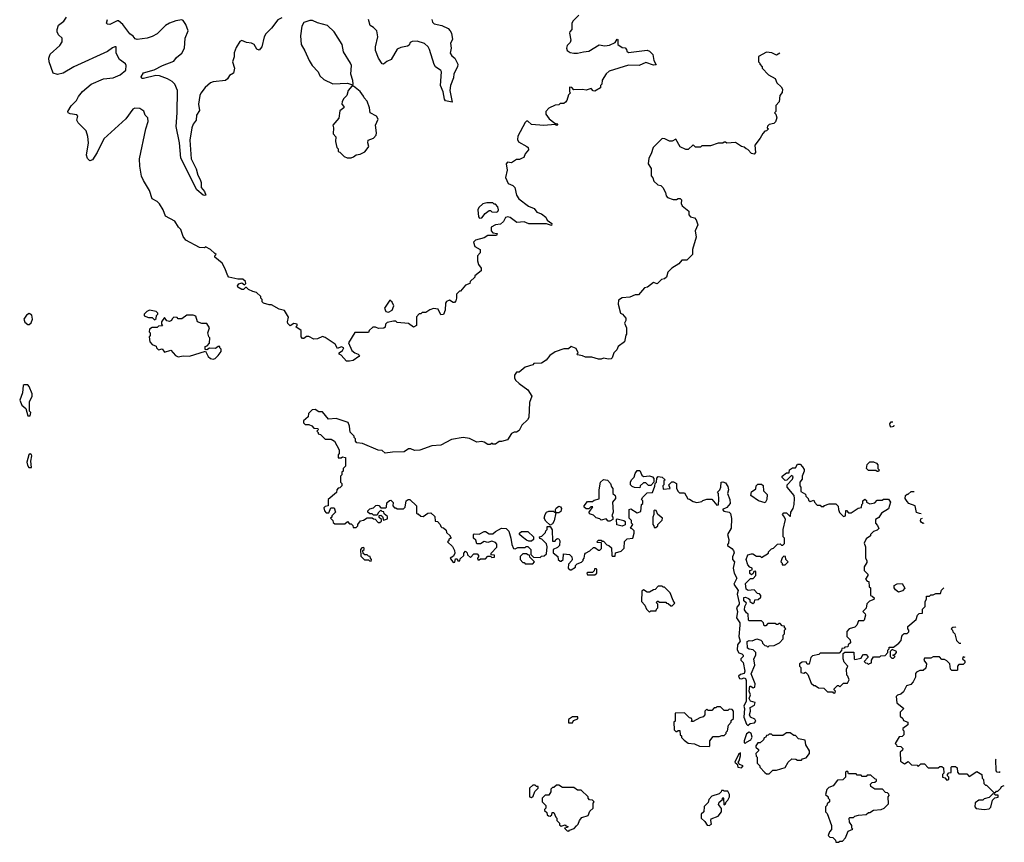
# Model space of a CAD drawing. Extents: x 2239805 to 2396427, y 665731 to 772158.
# Tile 313 of 326: x 2371800 to 2379717, y 724250 to 730864. Entities that reach past the tile are written whole.
import ezdxf

# ---------------------------------------------------------------- set-up
doc = ezdxf.new("R2010")
doc.units = 0

msp = doc.modelspace()

# ---------------------------------------------------------------- linework, layer by layer
at = {"layer": '0CON05XD'}
for points in [[(2376295, 730900), (2376250, 730855), (2376240, 730835), (2376240, 730785), (2376223, 730767), (2376220, 730755), (2376231.7, 730698.3), (2376225, 730680), (2376203, 730657), (2376197.5, 730635), (2376202.5, 730615), (2376225, 730600), (2376255, 730593.8), (2376285, 730593.3), (2376333.6, 730606.4), (2376375, 730610), (2376458.3, 730661.7), (2376505, 730652.5), (2376541.7, 730658.3), (2376588.3, 730681.7), (2376605, 730707.5), (2376610, 730705), (2376610, 730665), (2376645, 730640), (2376668.3, 730638.3), (2376680, 730625), (2376681.7, 730611.7), (2376695, 730600), (2376845, 730617.5), (2376865, 730610), (2376890, 730585), (2376900, 730535), (2376918.3, 730501.7), (2376895, 730497.5), (2376835, 730518.8), (2376780, 730495), (2376695, 730497.5), (2376539.3, 730450.7), (2376515, 730427.5), (2376483, 730377), (2376480, 730345), (2376470, 730335), (2376470, 730315), (2376425, 730290), (2376411.7, 730291.7), (2376395, 730310), (2376355, 730297.5), (2376325, 730302.5), (2376255, 730300), (2376238.3, 730318.3), (2376220, 730320), (2376220, 730285), (2376230, 730275), (2376211.7, 730258.3), (2376200, 730215), (2376188.3, 730201.7), (2376175, 730190), (2376145, 730190), (2376135, 730180), (2376105, 730177.5), (2376055, 730152.5), (2376030, 730125), (2376030, 730105), (2376057, 730067), (2376101.7, 730031.7), (2376126.4, 730026.4), (2376117, 730013), (2376105, 730020), (2376015, 730012.5), (2375915, 730020), (2375885, 730047.5), (2375875, 730047.5), (2375863.9, 730036.1), (2375805, 729927.5), (2375801.7, 729901.7), (2375811.7, 729881.7), (2375877.5, 729845), (2375887.5, 729835), (2375891.7, 729818.3), (2375863.3, 729785), (2375853, 729757), (2375840.7, 729749.3), (2375819.3, 729740.7), (2375795, 729740), (2375755, 729712.5), (2375721.7, 729718.3), (2375712.5, 729705), (2375720, 729655), (2375706.7, 729595), (2375727, 729547), (2375765, 729530), (2375782.5, 729515), (2375793.6, 729453.6), (2375813.6, 729423.6), (2375890, 729365), (2375936.4, 729346.4), (2375957.5, 729315), (2375995, 729303.3), (2376030, 729275), (2376040.7, 729250.7), (2376080, 729225), (2376075, 729210), (2376035, 729222.5), (2375895, 729223.8), (2375855, 729237.5), (2375796.7, 729233.3), (2375743.6, 729273.6), (2375725, 729280), (2375705, 729272.5), (2375688.8, 729241.2), (2375665, 729220), (2375625, 729213.3), (2375590, 729195), (2375590, 729165), (2375605, 729150), (2375640, 729145), (2375635, 729130), (2375565, 729130), (2375535, 729110), (2375465, 729090), (2375450, 729075), (2375460.7, 729040.7), (2375502.5, 729015), (2375501.7, 728988.3), (2375480, 728965), (2375480, 728925), (2375490, 728895), (2375510, 728865), (2375510, 728845), (2375460, 728805), (2375460, 728795), (2375421.7, 728758.3), (2375418.3, 728741.7), (2375385, 728730), (2375345, 728680), (2375335, 728680), (2375311.7, 728658.3), (2375312.5, 728625), (2375307, 728603), (2375295, 728590), (2375285, 728590), (2375255, 728607.5), (2375231.7, 728598.3), (2375222.5, 728585), (2375221.7, 728528.3), (2375206.4, 728493.6), (2375185, 728490), (2375165, 728537.5), (2375128.3, 728541.7), (2375098.3, 728531.7), (2375065, 728510), (2375035, 728510), (2375025, 728500), (2375011.7, 728498.3), (2374990, 728475), (2374990, 728405), (2374967, 728393), (2374925, 728422.5), (2374835, 728430), (2374825, 728440), (2374805, 728440), (2374755, 728430), (2374740, 728415), (2374738.3, 728391.7), (2374727, 728383), (2374685, 728380), (2374661.7, 728391.7), (2374638.3, 728391.7), (2374610, 728365), (2374605, 728350), (2374495, 728350), (2374442.5, 728265), (2374470, 728205), (2374495, 728186), (2374522.5, 728175), (2374532.5, 728165), (2374527.5, 728155), (2374480, 728125), (2374453, 728117), (2374428.3, 728118.3), (2374385, 728167.5), (2374370, 728175), (2374370, 728185), (2374396.7, 728205), (2374406.2, 728226.2), (2374385, 728233.3), (2374355, 728220), (2374336, 728256), (2374255, 728307.5), (2374235, 728317.5), (2374195, 728297.5), (2374166.4, 728296.4), (2374125, 728317.5), (2374105, 728317.5), (2374085, 728300), (2374075, 728300), (2374063.6, 728313.6), (2374062.5, 728365), (2374020, 728395), (2374030, 728405), (2374030, 728415), (2374005, 728420), (2373975, 728402.5), (2373955, 728420), (2373952.5, 728435), (2373961.7, 728471.7), (2373930, 728525), (2373885, 728537.5), (2373825, 728570), (2373805, 728570), (2373760, 728585), (2373750, 728595), (2373750, 728615), (2373740, 728625), (2373738.3, 728638.3), (2373705, 728670), (2373675, 728677.5), (2373640, 728695), (2373625, 728710), (2373615, 728710), (2373600, 728695), (2373585, 728693.3), (2373555, 728712.5), (2373552.5, 728725), (2373560.7, 728739.3), (2373585, 728747.5), (2373607.5, 728732.5), (2373617, 728743), (2373615, 728760), (2373595, 728777.5), (2373555, 728776.7), (2373482.5, 728795), (2373472.5, 728805), (2373450, 728865), (2373427.5, 728905), (2373370, 728955), (2373370, 728965), (2373380, 728975), (2373370, 728985), (2373335, 729016.7), (2373295, 729037.5), (2373285, 729030), (2373245, 729032.5), (2373135, 729092.5), (2373115, 729120), (2373096.2, 729176.2), (2373077, 729197), (2373047.5, 729245), (2372973.6, 729283.6), (2372953.3, 729335), (2372925, 729382.5), (2372905, 729402.5), (2372863.9, 729423.9), (2372845, 729490), (2372795, 729570), (2372780, 729605), (2372766.7, 729685), (2372763.8, 729745), (2372813.3, 729985), (2372832.5, 730045), (2372830, 730075), (2372810, 730095), (2372798.3, 730128.3), (2372765, 730150), (2372725, 730152.5), (2372710, 730145), (2372653, 730067), (2372476.7, 729905), (2372424, 729795), (2372385, 729736.7), (2372365, 729730), (2372345, 729746.7), (2372337.5, 729775), (2372352.5, 729875), (2372348.8, 729925), (2372335, 729970), (2372270, 730035), (2372260, 730055), (2372267.5, 730087.5), (2372258.3, 730098.3), (2372205, 730107.5), (2372190, 730115), (2372187.5, 730125), (2372215, 730170), (2372256.4, 730213.6), (2372273, 730247), (2372305, 730287.5), (2372375, 730346.7), (2372472.7, 730387.3), (2372552.7, 730397.3), (2372608.3, 730421.7), (2372652.3, 730457.7), (2372656.7, 730495), (2372649.5, 730509.5), (2372601.2, 730545), (2372576, 730595), (2372576.2, 730645), (2372565, 730645.8), (2372545, 730638.6), (2372505, 730606.9), (2372235, 730483.6), (2372148.8, 730435), (2372105, 730422), (2372070, 730435), (2372036, 730525), (2372034.4, 730555), (2372045, 730586), (2372123.1, 730655), (2372141.4, 730685), (2372141.2, 730715), (2372112.7, 730742.7), (2372100, 730765), (2372100, 730785), (2372111.3, 730818.7), (2372155, 730852.9), (2372176.4, 730883.6)], [(2373039.8, 730530.2), (2373061.3, 730558.7), (2373104.2, 730595), (2373125.5, 730635), (2373130.6, 730715), (2373154.2, 730775), (2373137.1, 730825), (2373115, 730857.5), (2373102.5, 730862.5), (2373055, 730854.2), (2373003.9, 730836.1), (2372973.2, 730816.8), (2372905, 730751.4), (2372865, 730728), (2372825, 730714), (2372745, 730704.2), (2372729.3, 730709.3), (2372711.2, 730731.2), (2372685, 730748.8), (2372630, 730825), (2372595, 730854), (2372584.2, 730855.8), (2372525, 730826.2), (2372505, 730827.5), (2372497.5, 730835), (2372506.7, 730865)], [(2373908, 730878), (2373876.8, 730863.2), (2373825.6, 730794.4), (2373779.5, 730750.5), (2373766, 730725), (2373747.1, 730645), (2373725, 730618.8), (2373707.3, 730627.3), (2373685, 730663.3), (2373665, 730676.2), (2373625, 730680), (2373585, 730696.7), (2373570.7, 730689.3), (2373539.3, 730640.7), (2373523.6, 730596.4), (2373523.3, 730565), (2373511.2, 730525), (2373528, 730475), (2373520, 730435), (2373486.7, 730415), (2373471.7, 730388.3), (2373455, 730376), (2373355, 730363.8), (2373335, 730356.2), (2373290.3, 730319.7), (2373256.6, 730273.4), (2373248.6, 730255), (2373238.8, 730185), (2373246.2, 730135), (2373221.4, 730095), (2373218.6, 730055), (2373195.9, 730024.1), (2373183.8, 729995), (2373169.2, 729895), (2373178.6, 729745), (2373218.6, 729665), (2373231.4, 729615), (2373251.7, 729578.3), (2373259.2, 729555), (2373258, 729515), (2373285, 729483.3), (2373295.8, 729454.2), (2373285, 729450), (2373275, 729454.2), (2373224, 729495), (2373095, 729750), (2373084.6, 729875), (2373059.4, 730005), (2373067.1, 730115), (2373068.5, 730295), (2373046.7, 730346.7), (2373026.5, 730366.5), (2372987.7, 730387.7), (2372925, 730412.1), (2372895, 730413.8), (2372795, 730390.6), (2372782.1, 730392.1), (2372775.8, 730405), (2372795, 730435.5), (2372880.7, 730459.3), (2372948, 730495), (2373039.8, 730530.2)], [(2374475, 730340), (2374480, 730345), (2374477.5, 730375), (2374463.3, 730425), (2374466.7, 730495), (2374460, 730515), (2374404.1, 730604.1), (2374392.5, 730665), (2374327.5, 730765), (2374276.1, 730816.1), (2374195, 730837.5), (2374155, 730857.5), (2374133.6, 730856.4), (2374085, 730840), (2374068.3, 730811.7), (2374057, 730733), (2374063.3, 730665), (2374093.6, 730613.6), (2374127.5, 730535), (2374152.5, 730495), (2374200, 730445), (2374213.6, 730413.6), (2374245, 730382.5), (2374318.3, 730348.3), (2374435, 730352.5), (2374475, 730340)], [(2375114.8, 730865.2), (2375119.1, 730845), (2375131.4, 730831.4), (2375195, 730815.8), (2375245, 730791.9), (2375262.5, 730775), (2375270.8, 730755), (2375279.2, 730705), (2375262.9, 730675), (2375270, 730635), (2375262, 730595), (2375274.3, 730574.3), (2375297.5, 730555), (2375322.5, 730505), (2375320, 730485), (2375290.3, 730429.7), (2375288.1, 730395), (2375264, 730335), (2375258, 730295), (2375278.3, 730201.7), (2375225, 730212.5), (2375216.7, 730225), (2375204, 730285), (2375184.3, 730335), (2375191.2, 730445), (2375186, 730456), (2375144.5, 730484.5), (2375132.6, 730502.6), (2375095.8, 730625), (2375085.5, 730645.5), (2375053.6, 730673.6), (2374995, 730691.4), (2374955, 730688.8), (2374940.5, 730679.5), (2374931.2, 730658.8), (2374919.5, 730650.5), (2374865, 730640), (2374835, 730626.7), (2374787, 730543), (2374751.9, 730528.1), (2374725, 730507.5), (2374715, 730510), (2374683.9, 730553.9), (2374661.2, 730615), (2374661.2, 730645), (2374680.6, 730725), (2374671.2, 730775), (2374645, 730801.2), (2374616.7, 730816.7), (2374603.3, 730865)], [(2377912.7, 730594.8), (2377885, 730577.5), (2377846.4, 730596.4), (2377805, 730602.5), (2377741.7, 730568.3), (2377740, 730525), (2377750, 730515), (2377750, 730505), (2377770, 730485), (2377770, 730475), (2377821.7, 730421.7), (2377875, 730390), (2377887.5, 730355), (2377923, 730323), (2377932.5, 730305), (2377931.7, 730278.3), (2377912.5, 730255), (2377907, 730203), (2377880, 730175), (2377880, 730125), (2377870, 730115), (2377880, 730105), (2377887.5, 730075), (2377877, 730043), (2377865, 730030), (2377825, 730020), (2377811.7, 730008.3), (2377810, 729995), (2377820, 729985), (2377805, 729970), (2377791.7, 729968.3), (2377775, 729950), (2377755, 729910), (2377710, 729855), (2377717, 729797), (2377705, 729782.5), (2377685, 729787.5), (2377655, 729820), (2377640, 729825), (2377625, 729840), (2377603, 729843), (2377555, 729877.5), (2377485, 729870), (2377475, 729880), (2377465, 729880), (2377455, 729870), (2377415, 729870), (2377355, 729850), (2377285, 729850), (2377275, 729840), (2377235, 729840), (2377215, 729857.5), (2377175, 729820), (2377155, 729820), (2377110.7, 729840.7), (2377075, 729902.5), (2377045, 729887.5), (2377025, 729887.5), (2376987, 729907), (2376965, 729907.5), (2376892.5, 729835), (2376877.5, 729785), (2376858.3, 729751.7), (2376852.5, 729705), (2376876.4, 729666.4), (2376878.3, 729608.3), (2376891.7, 729591.7), (2376900, 729565), (2376930, 729535), (2376955, 729530), (2376970, 729515), (2376992.5, 729475), (2376998.3, 729448.3), (2377010, 729435), (2377055, 729417.5), (2377081.7, 729418.3), (2377095, 729427.5), (2377110, 729425), (2377120, 729415), (2377117.5, 729385), (2377127, 729367), (2377180, 729325), (2377180, 729295), (2377195, 729280), (2377225, 729270), (2377240, 729255), (2377252.5, 729215), (2377232.5, 729165), (2377240, 729115), (2377210, 729015), (2377210, 728975), (2377165, 728930), (2377125, 728930), (2377099.3, 728900.7), (2377043.6, 728866.4), (2377012.5, 728835), (2377000, 728795), (2376985, 728780), (2376960, 728775), (2376925, 728740), (2376895, 728750), (2376847, 728713), (2376823, 728707), (2376775, 728652.5), (2376748.3, 728651.7), (2376705, 728632.5), (2376645, 728627.5), (2376615, 728610), (2376613, 728577), (2376630, 728505), (2376646.4, 728496.4), (2376672.5, 728465), (2376672.5, 728445), (2376662.5, 728425), (2376680, 728385), (2376680, 728335), (2376673, 728327), (2376662.5, 728275), (2376612.5, 728235), (2376600.7, 728209.3), (2376577.5, 728185), (2376563.3, 728145), (2376555, 728136.7), (2376535, 728133.3), (2376495, 728142.5), (2376475, 728133.3), (2376455, 728133.3), (2376399.3, 728149.3), (2376350.7, 728150.7), (2376325, 728162.5), (2376285, 728170), (2376280, 728175), (2376290, 728185), (2376275, 728220), (2376235, 728237.5), (2376211.7, 728218.3), (2376175, 728218.8), (2376105, 728193.3), (2376062.5, 728165), (2376033, 728127), (2375995, 728102.5), (2375935, 728100), (2375925, 728090), (2375865, 728070), (2375815, 728030), (2375795, 728030), (2375777.5, 728005), (2375777.5, 727985), (2375787.5, 727965), (2375815, 727937.5), (2375885, 727887.5), (2375917, 727837), (2375900, 727785), (2375892.5, 727665), (2375883, 727647), (2375837.5, 727605), (2375815, 727560), (2375795, 727547.5), (2375775, 727546.7), (2375753.6, 727536.4), (2375723, 727487), (2375675, 727472.5), (2375655, 727472.5), (2375625, 727450), (2375605, 727450), (2375598.3, 727458.3), (2375581.7, 727448.3), (2375565, 727447.5), (2375535, 727467.5), (2375515, 727472.5), (2375475, 727467.5), (2375416.4, 727496.4), (2375365, 727503.3), (2375270.7, 727489.3), (2375185, 727442.5), (2375113.6, 727436.4), (2375016.1, 727403.9), (2374975, 727400), (2374945, 727412.5), (2374925, 727412.5), (2374891.7, 727388.3), (2374797, 727387), (2374738.3, 727378.3), (2374715, 727400), (2374683, 727403), (2374556.4, 727456.4), (2374511.7, 727461.7), (2374500, 727475), (2374500, 727495), (2374490, 727505), (2374490, 727515), (2374458.3, 727548.3), (2374452.5, 727595), (2374440, 727625), (2374345, 727657.5), (2374283, 727653), (2374235, 727710), (2374205, 727710), (2374175, 727730), (2374151.7, 727728.3), (2374121.7, 727698.3), (2374118.3, 727671.7), (2374081.7, 727638.3), (2374081.7, 727621.7), (2374095, 727610), (2374125, 727610), (2374148.3, 727598.3), (2374165, 727580), (2374198.3, 727578.3), (2374200, 727565), (2374190, 727555), (2374200, 727545), (2374200, 727535), (2374218.3, 727528.3), (2374255, 727490), (2374305, 727490), (2374330, 727475), (2374370, 727405), (2374370, 727375), (2374360, 727365), (2374361.7, 727341.7), (2374385, 727340), (2374395, 727350), (2374420, 727345), (2374420, 727275), (2374400, 727255), (2374400, 727235), (2374390, 727225), (2374390, 727205), (2374380, 727195), (2374380, 727145), (2374390, 727135), (2374390, 727115), (2374375, 727100), (2374361.7, 727098.3), (2374350, 727085), (2374348.3, 727061.7), (2374280, 727005), (2374280, 726955), (2374255, 726950), (2374245, 726940), (2374250, 726915), (2374265, 726900), (2374285, 726900), (2374301.7, 726938.3), (2374328.3, 726938.3), (2374340, 726905), (2374310, 726875), (2374310, 726865), (2374300, 726855), (2374318.3, 726838.3), (2374321.7, 726821.7), (2374335, 726810), (2374415, 726810), (2374435, 726830), (2374451.7, 726811.7), (2374465, 726810), (2374478.3, 726798.3), (2374481.7, 726781.7), (2374505, 726780), (2374520, 726795), (2374520, 726805), (2374540, 726835)], [(2374465, 729752.5), (2374485, 729760), (2374505, 729777.5), (2374537, 729783), (2374575, 729802.5), (2374602.5, 729835), (2374607.5, 729845), (2374600, 729875), (2374602.5, 729895), (2374645, 729910), (2374667.5, 729935), (2374670, 729955), (2374660, 730015), (2374682.5, 730065), (2374669.3, 730089.3), (2374617.5, 730115), (2374612.5, 730155), (2374595, 730210), (2374570, 730235), (2374565, 730250), (2374536.4, 730286.4), (2374485, 730330), (2374471.7, 730328.3), (2374440, 730295), (2374430, 730255), (2374405, 730230), (2374393, 730207), (2374390, 730185), (2374407, 730167), (2374407.5, 730155), (2374375, 730130), (2374366.7, 730073.3), (2374317.5, 730015), (2374322.5, 729995), (2374320, 729945), (2374341.7, 729921.7), (2374340, 729885), (2374350, 729835), (2374360, 729825), (2374360, 729805), (2374375, 729800), (2374410, 729765), (2374433, 729753), (2374465, 729752.5)], [(2375498.3, 729268.3), (2375515, 729270), (2375543.6, 729306.4), (2375575, 729330), (2375585, 729330), (2375595, 729320), (2375635, 729317.5), (2375645, 729322.5), (2375650, 729335), (2375645, 729360), (2375625, 729380), (2375615, 729380), (2375605, 729390), (2375555, 729392.5), (2375525, 729382.5), (2375492.5, 729355), (2375483.8, 729335), (2375489.3, 729279.3), (2375498.3, 729268.3)], [(2374765, 728513.3), (2374795, 728528.8), (2374807, 728563), (2374795, 728593.8), (2374775, 728608.8), (2374733.3, 728545), (2374745, 728516.7), (2374765, 728513.3)], [(2372885, 728450), (2372898.3, 728461.7), (2372900, 728485), (2372910, 728495), (2372910, 728505), (2372897, 728517), (2372845, 728527.5), (2372821.7, 728518.3), (2372800, 728495), (2372801.7, 728481.7), (2372835, 728470), (2372865, 728470), (2372885, 728450)], [(2371875, 728412.5), (2371892.3, 728427.7), (2371904, 728455), (2371897.5, 728487.5), (2371875, 728502), (2371855, 728488), (2371834.2, 728455), (2371841.9, 728431.9), (2371865, 728412.5), (2371875, 728412.5)], [(2373355, 728133.3), (2373371.2, 728138.8), (2373396.4, 728163.6), (2373420, 728195), (2373420, 728215), (2373410, 728225), (2373410, 728235), (2373395, 728237.5), (2373375, 728220), (2373325, 728222.5), (2373305, 728210), (2373291.7, 728211.7), (2373290, 728235), (2373308.3, 728241.7), (2373326.4, 728263.6), (2373330, 728305), (2373320, 728315), (2373312.5, 728345), (2373327.5, 728385), (2373305, 728420), (2373265, 728422.5), (2373230, 728435), (2373215, 728480), (2373195, 728487.5), (2373145, 728487.5), (2373105, 728460), (2373075, 728460), (2373065, 728470), (2373038.3, 728471.7), (2373025, 728460), (2373020, 728445), (2373005, 728437.5), (2372983.3, 728443.3), (2372965, 728470), (2372940, 728435), (2372940, 728415), (2372948.3, 728401.7), (2372915, 728400), (2372905, 728390), (2372865, 728390), (2372842.5, 728375), (2372840, 728355), (2372850, 728345), (2372850, 728325), (2372840, 728315), (2372846.7, 728275), (2372865, 728253.3), (2372898.3, 728238.3), (2372900, 728225), (2372915, 728210), (2372945, 728217.5), (2372965, 728190), (2373015, 728207.5), (2373053.6, 728163.6), (2373075, 728152.5), (2373115, 728160), (2373165, 728157.5), (2373295, 728200), (2373315.7, 728155.7), (2373335, 728138.8), (2373355, 728133.3)], [(2371885, 727680), (2371890, 727705), (2371880, 727715), (2371880, 727795), (2371900, 727835), (2371900, 727855), (2371877.5, 727915), (2371865, 727927.5), (2371835, 727927.5), (2371828.3, 727921.7), (2371822.5, 727865), (2371800, 727805), (2371817.5, 727765), (2371848.3, 727738.3), (2371865, 727680), (2371885, 727680)], [(2378829.4, 727603.4), (2378825, 727592.5), (2378808.3, 727588.3), (2378798.3, 727598.3), (2378797.5, 727615), (2378808.3, 727631.7), (2378820.7, 727631.7)], [(2371895, 727262.5), (2371888.6, 727315), (2371897.3, 727357.3), (2371895, 727367.5), (2371885, 727373.8), (2371872.5, 727365), (2371857.1, 727305), (2371862.1, 727282.1), (2371874.3, 727264.3), (2371895, 727262.5)], [(2374540, 726835), (2374565, 726840), (2374595, 726860), (2374635, 726860), (2374645, 726850), (2374658.3, 726848.3), (2374681.7, 726821.7), (2374695, 726820), (2374708.3, 726831.7), (2374710, 726845), (2374691.7, 726861.7), (2374691.7, 726878.3), (2374705, 726880), (2374718.3, 726868.3), (2374725, 726840), (2374758.3, 726851.7), (2374758.3, 726868.3), (2374731.7, 726891.7), (2374728.3, 726908.3), (2374715, 726910), (2374705, 726920), (2374681.7, 726898.3), (2374675, 726880), (2374645, 726880), (2374635, 726890), (2374615, 726890), (2374600, 726905), (2374600, 726915), (2374615, 726930), (2374645, 726940), (2374663, 726957), (2374675, 726960), (2374688.3, 726958.3), (2374705, 726940), (2374745, 726940), (2374750, 726945), (2374751.7, 726978.3), (2374773, 726997), (2374785, 727000), (2374801.7, 726981.7), (2374800, 726955), (2374815, 726940), (2374825, 726940), (2374835, 726930), (2374885, 726930), (2374900, 726945), (2374907.5, 726995), (2374923, 727007), (2374937, 727007), (2374990, 726955), (2374990, 726895), (2374995, 726890), (2375005, 726890), (2375025, 726872.5), (2375045, 726870), (2375083, 726897), (2375105, 726900), (2375138.3, 726868.3), (2375141.7, 726831.7), (2375158.3, 726828.3), (2375180, 726805), (2375185, 726790), (2375195, 726780), (2375208.3, 726778.3), (2375228.3, 726758.3), (2375231.7, 726741.7), (2375260, 726715), (2375260, 726705), (2375270, 726695), (2375251.7, 726688.3), (2375250, 726675), (2375240, 726665), (2375279.3, 726629.3), (2375297, 726597), (2375297.5, 726575), (2375288.3, 726551.7), (2375260, 726535), (2375285, 726500), (2375298.3, 726501.7), (2375305, 726530), (2375318.3, 726528.3), (2375321.7, 726511.7), (2375338.3, 726511.7), (2375341.7, 726528.3), (2375370, 726555), (2375370, 726575), (2375385, 726590), (2375398.3, 726578.3), (2375401.7, 726561.7), (2375425, 726540), (2375451.7, 726568.3), (2375478.3, 726568.3), (2375490, 726555), (2375490, 726545), (2375480, 726535), (2375485, 726520), (2375495, 726520), (2375505, 726530), (2375545, 726530), (2375565, 726550), (2375585, 726550), (2375595, 726540), (2375618.3, 726541.7), (2375618.3, 726558.3), (2375591.7, 726561.7), (2375590, 726575), (2375637, 726623), (2375637, 726647), (2375625, 726660), (2375595, 726670), (2375565, 726660), (2375535, 726667.5), (2375505, 726650), (2375475, 726650), (2375468.3, 726678.3), (2375450, 726695), (2375450, 726725), (2375455, 726730), (2375495, 726727.5), (2375535, 726750), (2375545, 726750), (2375575, 726730), (2375605, 726730), (2375625, 726750), (2375673, 726777), (2375711.7, 726771.7), (2375731.7, 726751.7), (2375750, 726695), (2375757.5, 726645), (2375771.7, 726611.7), (2375785, 726610), (2375805, 726620), (2375865, 726620), (2375873, 726627), (2375887, 726627), (2375910, 726605), (2375910, 726565), (2375931.7, 726541.7), (2375985, 726540), (2375995, 726550), (2376017, 726553), (2376035, 726570), (2376042.5, 726625), (2376035, 726650), (2375998.3, 726688.3), (2375981.7, 726691.7), (2375980, 726705), (2375998.3, 726711.7), (2376028.3, 726741.7), (2376030, 726755), (2376040, 726765), (2376041.7, 726788.3), (2376065, 726790), (2376081.7, 726761.7), (2376085, 726670), (2376105, 726670), (2376110, 726685), (2376125, 726692.5), (2376135, 726690), (2376142.5, 726675), (2376140, 726635), (2376125, 726620), (2376090, 726605), (2376088.3, 726578.3), (2376128.3, 726548.3), (2376130, 726525), (2376145, 726510), (2376155, 726510), (2376170, 726525), (2376171.7, 726568.3), (2376220, 726565), (2376240, 726545), (2376242.5, 726525), (2376240, 726515), (2376212.5, 726485), (2376210, 726455), (2376225, 726440), (2376235, 726440), (2376268.3, 726461.7), (2376270, 726475), (2376281.7, 726488.3), (2376318.3, 726501.7), (2376330, 726515), (2376330, 726525), (2376340, 726535), (2376343, 726567), (2376350, 726575), (2376385, 726592.5), (2376415, 726620), (2376425, 726620), (2376455, 726600), (2376465, 726600), (2376478.3, 726611.7), (2376478.3, 726658.3), (2376445, 726660), (2376440, 726665), (2376455, 726680), (2376475, 726680), (2376481.7, 726671.7), (2376495, 726670), (2376521.7, 726641.7), (2376537, 726637), (2376558.3, 726618.3), (2376560, 726555), (2376565, 726550), (2376588.3, 726551.7), (2376591.7, 726578.3), (2376635, 726590), (2376660, 726615), (2376661.7, 726668.3), (2376685, 726690), (2376730, 726695), (2376740, 726735), (2376740, 726755), (2376728.3, 726768.3), (2376710, 726775), (2376730, 726805), (2376720, 726815), (2376718.3, 726838.3), (2376700, 726855), (2376700, 726925), (2376715, 726930), (2376765, 726900), (2376795, 726910), (2376800, 726965), (2376810, 726975), (2376810, 726995), (2376800, 727005), (2376810, 727025), (2376845, 727060), (2376888.3, 727061.7), (2376906.7, 727113.3), (2376910, 727135), (2376920, 727145), (2376921.7, 727178.3), (2376935, 727190), (2376967, 727187), (2376990, 727165), (2376980, 727155), (2376980, 727125), (2376970, 727115), (2376975, 727090), (2377030, 727095), (2377020, 727125), (2377043, 727147), (2377057, 727147), (2377080, 727135), (2377080, 727095), (2377095, 727070), (2377105, 727060), (2377145, 727060), (2377171.7, 727011.7), (2377185, 727010), (2377215, 726990), (2377245, 726982.5), (2377285, 726990), (2377291.7, 726998.3), (2377325, 727010), (2377365, 727010), (2377405, 726960), (2377417.5, 726962.5), (2377422.5, 727005), (2377420, 727055), (2377410, 727065), (2377430, 727085), (2377437.5, 727105), (2377440, 727145), (2377455, 727147.5), (2377475, 727140), (2377495, 727111.2), (2377499.4, 727085), (2377490, 727055), (2377510, 727005), (2377511.4, 726975), (2377485, 726942.5), (2377450, 726925), (2377463, 726913), (2377505, 726903.8), (2377514.1, 726894.1), (2377523.3, 726853.3), (2377521.2, 726775), (2377492.5, 726725), (2377502.5, 726685), (2377500, 726655), (2377490, 726645), (2377490, 726635), (2377525, 726613.3), (2377538.8, 726595), (2377543.6, 726576.4), (2377532.5, 726545), (2377532.5, 726525), (2377546.7, 726505), (2377536.7, 726455), (2377543.8, 726415), (2377566.2, 726375), (2377543.3, 726325), (2377576.2, 726275), (2377570, 726245), (2377584, 726175), (2377583.8, 726165), (2377563.9, 726136.1), (2377572, 726105), (2377563.3, 726055), (2377590, 726015), (2377590, 725995), (2377581.2, 725905), (2377593, 725867), (2377571.4, 725838.6), (2377568.6, 725798.6), (2377582.5, 725772.5), (2377605.6, 725765.6), (2377618, 725755), (2377617.1, 725742.9), (2377597.5, 725725), (2377597.5, 725715), (2377617.5, 725695), (2377631.2, 725625), (2377625, 725607.5), (2377595, 725600), (2377580, 725585), (2377586.4, 725566.4), (2377605, 725563.3), (2377625, 725572.5), (2377636.1, 725566.1), (2377641.2, 725551.2), (2377641.2, 725385), (2377623.3, 725345), (2377627.5, 725325), (2377623.3, 725255), (2377645, 725200), (2377655, 725190), (2377672.5, 725205), (2377708.6, 725211.4), (2377720, 725225), (2377710.8, 725240.8), (2377677.2, 725257.2), (2377669.4, 725275), (2377675.8, 725305), (2377673.3, 725335), (2377707.7, 725352.3), (2377713.3, 725375), (2377675.7, 725385.7), (2377665.8, 725405), (2377676, 725435), (2377665.8, 725465), (2377670, 725505), (2377680, 725505), (2377697, 725493), (2377711.7, 725498.3), (2377712.5, 725525), (2377682.5, 725605), (2377710, 725675), (2377702.5, 725725), (2377720, 725755), (2377720, 725775), (2377698.3, 725798.3), (2377665, 725802.5), (2377651.7, 725811.7), (2377650, 725865), (2377665, 725873.3), (2377689.3, 725870.7), (2377727, 725887), (2377760, 725875), (2377770, 725865), (2377771.7, 725851.7), (2377791.7, 725831.7), (2377805, 725830), (2377815, 725820), (2377825, 725830), (2377867, 725833), (2377910, 725855), (2377940, 725885), (2377940, 725915), (2377950, 725925), (2377950, 725955), (2377960, 725965), (2377950, 725975), (2377948.3, 725988.3), (2377931.7, 725991.7), (2377915, 726010), (2377905, 726010), (2377895, 726000), (2377885, 726000), (2377875, 726010), (2377815, 726010), (2377798.3, 725991.7), (2377785, 725990), (2377780, 726015), (2377765, 726030), (2377665, 726030), (2377660, 726035), (2377657.5, 726085), (2377644.2, 726094.2), (2377629.1, 726119.1), (2377630.8, 726145), (2377643, 726173), (2377622.1, 726192.1), (2377623, 726217), (2377635, 726220.8), (2377661.2, 726211.2), (2377671.7, 726201.7), (2377670, 726185), (2377695, 726170), (2377708.3, 726181.7), (2377711.7, 726198.3), (2377738.3, 726201.7), (2377758.3, 726221.7), (2377760, 726235), (2377748.3, 726248.3), (2377731.7, 726251.7), (2377705, 726280), (2377656.4, 726273.6), (2377640, 726285), (2377635, 726330), (2377675, 726370), (2377698.3, 726371.7), (2377720, 726395), (2377720, 726425), (2377715, 726430), (2377701.7, 726428.3), (2377698.3, 726411.7), (2377685, 726400), (2377671.7, 726411.7), (2377670, 726435), (2377688.3, 726441.7), (2377690, 726455), (2377671.7, 726461.7), (2377655, 726480), (2377642.5, 726525), (2377655, 726560), (2377685, 726570), (2377695, 726570), (2377725, 726550), (2377755, 726550), (2377765, 726540), (2377820, 726575), (2377820, 726585), (2377845, 726610), (2377860, 726615), (2377893, 726647), (2377915, 726650), (2377925, 726640), (2377935, 726640), (2377948.3, 726651.7), (2377950, 726695), (2377940, 726705), (2377940, 726765), (2377957.5, 726845), (2377950, 726865), (2377932.5, 726885), (2377945, 726900), (2377965, 726900), (2377991.7, 726871.7), (2377998.3, 726871.7), (2378000, 726905), (2378020, 726935), (2378027.5, 726965), (2378030, 727015), (2378027, 727037), (2377970, 727105), (2377970, 727125), (2378015, 727170), (2378018.3, 727188.3), (2378005, 727200), (2377968.3, 727161.7), (2377955, 727160), (2377931.7, 727181.7), (2377930, 727195), (2377965, 727220), (2377988.3, 727221.7), (2377990, 727245), (2378015, 727260), (2378038.3, 727261.7), (2378055, 727290), (2378075, 727290), (2378095, 727270), (2378107, 727247), (2378107, 727233)], [(2378705, 727230), (2378695, 727230), (2378685, 727240), (2378625, 727240), (2378610, 727255), (2378613, 727287), (2378635, 727310), (2378665, 727310), (2378688.3, 727298.3), (2378700, 727285), (2378700, 727255), (2378710, 727245), (2378705, 727230)], [(2376545, 726832.5), (2376533, 726833), (2376515, 726850), (2376475, 726840), (2376465, 726850), (2376435, 726860), (2376415, 726880), (2376381.7, 726891.7), (2376380, 726905), (2376408.3, 726948.3), (2376391.7, 726948.3), (2376375, 726930), (2376355, 726930), (2376340, 726945), (2376340, 726955), (2376365, 726990), (2376405, 726990), (2376418.3, 727001.7), (2376458.3, 727011.7), (2376460, 727085), (2376470, 727145), (2376495, 727167.5), (2376525, 727162.5), (2376550, 727135), (2376558.3, 727108.3), (2376570, 727095), (2376570, 727055), (2376587, 727037), (2376590, 727025), (2376590, 727015), (2376567.5, 726985), (2376572.5, 726905), (2376560, 726875), (2376570, 726865), (2376570, 726845), (2376545, 726832.5)], [(2376785, 727100), (2376743, 727103), (2376725, 727110), (2376710, 727125), (2376710, 727145), (2376720, 727165), (2376740, 727185), (2376747.5, 727215), (2376765, 727240), (2376785, 727240), (2376801.7, 727201.7), (2376815, 727190), (2376865, 727197.5), (2376888.3, 727188.3), (2376900, 727175), (2376900, 727145), (2376875, 727120), (2376855, 727120), (2376835, 727140), (2376815, 727140), (2376790, 727115), (2376785, 727100)], [(2378107, 727233), (2378092.5, 727195), (2378091.7, 727168.3), (2378072.5, 727145), (2378072.5, 727115), (2378080, 727105), (2378081.7, 727071.7), (2378118.3, 727048.3), (2378121.7, 727031.7), (2378140, 727015), (2378141.7, 727001.7), (2378155, 726990), (2378185, 727000), (2378190, 726985), (2378211.7, 726961.7), (2378235, 726960), (2378245, 726950), (2378265, 726950), (2378271.7, 726958.3), (2378308.3, 726971.7), (2378361.7, 726971.7), (2378381.7, 726951.7), (2378382.5, 726925), (2378391.7, 726901.7), (2378425, 726870), (2378440, 726875), (2378441.7, 726918.3), (2378448.3, 726918.3), (2378465, 726900), (2378485, 726900), (2378543, 726937), (2378568.3, 726941.7), (2378570, 726965), (2378580, 726975), (2378580, 726995), (2378595, 727010), (2378608.3, 726998.3), (2378610, 726985), (2378635, 726970), (2378675, 726980), (2378695, 727000), (2378735, 727000), (2378745, 727010), (2378785, 727010), (2378802.5, 726985), (2378785, 726930), (2378730, 726895), (2378708.3, 726861.7), (2378680, 726845), (2378680, 726815), (2378697, 726797), (2378708.3, 726771.7), (2378695, 726760), (2378665, 726750), (2378640, 726725), (2378640, 726715), (2378605, 726690), (2378590, 726655), (2378600, 726625), (2378600, 726535), (2378612.5, 726515), (2378611.7, 726498.3), (2378590, 726465), (2378590, 726435), (2378620, 726405), (2378620, 726395), (2378600, 726365), (2378615, 726350), (2378627, 726347), (2378630, 726305), (2378640, 726295), (2378640, 726235), (2378655, 726230), (2378670, 726215), (2378668.3, 726201.7), (2378631.7, 726188.3), (2378611.7, 726168.3), (2378607, 726133), (2378580, 726105), (2378597, 726087), (2378600, 726075), (2378590, 726035), (2378585, 726030), (2378545, 726030), (2378530, 725995), (2378515, 725980), (2378470, 725965), (2378450, 725945), (2378450, 725905), (2378477, 725877), (2378480, 725855), (2378461.7, 725838.3), (2378458.3, 725821.7), (2378435, 725820), (2378428.3, 725811.7), (2378411.7, 725808.3), (2378408.3, 725791.7), (2378388.3, 725771.7), (2378235, 725770), (2378225, 725760), (2378175, 725750), (2378160, 725735), (2378148.3, 725681.7), (2378131.7, 725681.7), (2378125, 725700), (2378091.7, 725698.3), (2378070, 725685), (2378070, 725665), (2378080, 725655), (2378080, 725615), (2378105, 725610), (2378118.3, 725618.3), (2378138.3, 725598.3), (2378165, 725530), (2378185, 725510), (2378195, 725510), (2378223, 725493), (2378265, 725490), (2378295, 725460), (2378335, 725460), (2378341.7, 725451.7), (2378355, 725450), (2378360, 725465), (2378350, 725475), (2378350, 725485), (2378361.7, 725498.3), (2378375, 725510), (2378385, 725510), (2378395, 725500), (2378425, 725530), (2378455, 725530), (2378470, 725555), (2378460, 725585), (2378450, 725595), (2378448.3, 725641.7), (2378460, 725665), (2378428.3, 725698.3), (2378420, 725725), (2378421.7, 725768.3), (2378435, 725780), (2378508.3, 725778.3), (2378510, 725725), (2378515, 725720), (2378565, 725730), (2378570, 725745), (2378585, 725760), (2378605, 725760), (2378620, 725745), (2378620, 725735), (2378590, 725705), (2378601.7, 725691.7), (2378615, 725690), (2378625, 725680), (2378631.7, 725688.3), (2378648.3, 725691.7), (2378650, 725715), (2378665, 725740), (2378715, 725740), (2378725, 725750), (2378758.3, 725751.7), (2378780, 725775), (2378780, 725795), (2378790, 725805), (2378791.7, 725818.3), (2378825, 725820), (2378868.3, 725851.7), (2378887, 725873), (2378893, 725907), (2378901.7, 725918.3), (2378911.7, 725928.3), (2378935, 725930), (2378948.3, 725941.7), (2378950, 725955), (2378940, 725965), (2378940, 725985), (2379008.3, 726041.7), (2379020, 726075), (2379031.7, 726088.3), (2379058.3, 726091.7), (2379060, 726125), (2379080, 726145), (2379080, 726185), (2379090, 726205), (2379091.7, 726228.3), (2379115, 726230), (2379125, 726240), (2379145, 726240), (2379165, 726250), (2379205, 726250), (2379213, 726277), (2379230.3, 726295.1), (2379230, 726296.1)], [(2377795, 726980), (2377740, 726995), (2377678.3, 727038.3), (2377683, 727067), (2377718.3, 727091.7), (2377723, 727117), (2377735, 727130), (2377765, 727130), (2377778.3, 727118.3), (2377780, 727075), (2377810, 727045), (2377807.5, 727005), (2377795, 726980)], [(2379047.3, 726892.2), (2379035, 726892.5), (2379011.7, 726901.7), (2379000, 726955), (2378950, 726975), (2378935, 726990), (2378920, 727015), (2378921.7, 727038.3), (2378935, 727050), (2378945, 727050), (2378968.3, 727071.7), (2378992.6, 727070.9)], [(2376065, 726800), (2376030.7, 726830.7), (2376017.5, 726855), (2376023.8, 726886.2), (2376037, 726903), (2376055, 726912.5), (2376091.7, 726911.7), (2376110, 726900), (2376107.5, 726925), (2376113.6, 726936.4), (2376135, 726952.5), (2376148.3, 726948.3), (2376157.5, 726935), (2376150, 726910), (2376135, 726900), (2376110, 726900), (2376097.5, 726835), (2376085, 726810), (2376065, 726800)], [(2376645, 726792.5), (2376601.7, 726801.7), (2376600, 726845), (2376605, 726850), (2376657, 726837), (2376668.3, 726828.3), (2376668.3, 726801.7), (2376645, 726792.5)], [(2376915, 726780), (2376930, 726795), (2376930, 726805), (2376965, 726840), (2376967.5, 726855), (2376930, 726885), (2376918.3, 726918.3), (2376905, 726920), (2376900, 726915), (2376900, 726885), (2376890, 726865), (2376890, 726805), (2376900, 726795), (2376901.7, 726781.7), (2376915, 726780)], [(2379070.7, 726815.8), (2379065, 726812.5), (2379050.7, 726820.7), (2379043.3, 726835), (2379045, 726850), (2379058.2, 726856.6)], [(2375915, 726670), (2375895, 726670), (2375875, 726680), (2375840, 726705), (2375820, 726725), (2375820, 726735), (2375835, 726750), (2375885, 726750), (2375930, 726705), (2375930, 726685), (2375915, 726670)], [(2374625, 726510), (2374630, 726525), (2374620, 726535), (2374618.3, 726548.3), (2374605, 726550), (2374595, 726560), (2374575, 726560), (2374561.7, 726571.7), (2374560, 726595), (2374570, 726605), (2374570, 726615), (2374565, 726620), (2374551.7, 726618.3), (2374540, 726605), (2374541.7, 726551.7), (2374571.7, 726521.7), (2374605, 726520), (2374611.7, 726511.7), (2374625, 726510)], [(2375925, 726490), (2375940, 726505), (2375901.7, 726541.7), (2375898.3, 726558.3), (2375885, 726560), (2375875, 726570), (2375845, 726570), (2375823, 726547), (2375823, 726523), (2375845, 726500), (2375855, 726500), (2375865, 726490), (2375925, 726490)], [(2377955, 726480), (2377980, 726505), (2377960, 726525), (2377958.3, 726548.3), (2377945, 726550), (2377931.7, 726538.3), (2377920, 726505), (2377930, 726495), (2377931.7, 726481.7), (2377955, 726480)], [(2376425, 726400), (2376440, 726415), (2376440, 726445), (2376435, 726450), (2376421.7, 726448.3), (2376418.3, 726431.7), (2376405, 726420), (2376365, 726420), (2376360, 726415), (2376365, 726400), (2376425, 726400)], [(2376865, 726100), (2376875, 726110), (2376918.3, 726111.7), (2376920, 726125), (2376930, 726135), (2376930, 726165), (2376920, 726175), (2376925, 726190), (2376935, 726190), (2376945, 726180), (2376995, 726180), (2377001.7, 726171.7), (2377015, 726170), (2377035, 726150), (2377045, 726150), (2377068.3, 726171.7), (2377053, 726193), (2377030, 726255), (2376985, 726300), (2376975, 726300), (2376965, 726310), (2376935, 726310), (2376908.3, 726281.7), (2376895, 726280), (2376865, 726260), (2376845, 726260), (2376815, 726280), (2376801.7, 726268.3), (2376800, 726185), (2376827, 726157), (2376840, 726125), (2376865, 726100)], [(2378865, 726260), (2378840.7, 726280.7), (2378830, 726295), (2378830, 726315), (2378855, 726327.5), (2378895, 726330), (2378917, 726293), (2378898.3, 726271.7), (2378875, 726262.5), (2378865, 726260)], [(2379326.5, 725981.1), (2379325, 725980), (2379301.7, 725978.3), (2379290, 725965), (2379300, 725955), (2379301.7, 725941.7), (2379320, 725925), (2379331.7, 725871.7), (2379355, 725850), (2379366.7, 725850)], [(2378825, 725730), (2378840, 725745), (2378820, 725755), (2378838.3, 725761.7), (2378850, 725775), (2378850, 725785), (2378815, 725800), (2378800, 725785), (2378800, 725745), (2378811.7, 725731.7), (2378825, 725730)], [(2379401.4, 725736.7), (2379385, 725740), (2379380, 725725), (2379398.3, 725708.3), (2379398.3, 725691.7), (2379385, 725680), (2379351.7, 725678.3), (2379340, 725665), (2379340, 725635), (2379335, 725630), (2379295, 725630), (2379283, 725643), (2379280, 725685), (2379255, 725710), (2379235, 725720), (2379215, 725720), (2379195, 725740), (2379145, 725740), (2379125, 725730), (2379075, 725730), (2379070, 725715), (2379090, 725685), (2379085, 725650), (2379065, 725632.5), (2379038.3, 725631.7), (2379011.7, 725618.3), (2379003, 725607), (2379001.7, 725578.3), (2378985, 725540), (2378965, 725520), (2378931.7, 725508.3), (2378905, 725460), (2378885, 725440), (2378858.3, 725431.7), (2378848.3, 725421.7), (2378851.7, 725371.7), (2378910, 725325), (2378880, 725295), (2378880, 725265), (2378900, 725245), (2378905, 725230), (2378940, 725215), (2378940, 725195), (2378900, 725165), (2378900, 725155), (2378910, 725145), (2378910, 725115), (2378895, 725100), (2378871.7, 725098.3), (2378840, 725045), (2378850, 725035), (2378851.7, 725021.7), (2378885, 725020), (2378900, 725005), (2378898.3, 724991.7), (2378880, 724975), (2378881.7, 724901.7), (2378915, 724880), (2378945, 724900), (2378971.7, 724871.7), (2379015, 724870), (2379025, 724860), (2379045, 724880), (2379075, 724880), (2379105, 724850), (2379185, 724850), (2379198.3, 724858.3), (2379215, 724860), (2379228.3, 724848.3), (2379230, 724805), (2379220, 724795), (2379220, 724775), (2379238.3, 724768.3), (2379255, 724750), (2379270, 724755), (2379270, 724775), (2379260, 724785), (2379260, 724795), (2379271.7, 724808.3), (2379288.3, 724811.7), (2379290, 724855), (2379295, 724860), (2379325, 724860), (2379338.3, 724848.3), (2379340, 724815), (2379351.7, 724801.7), (2379415, 724800), (2379435, 724780), (2379495, 724820), (2379537.5, 724795), (2379540, 724765), (2379550, 724755), (2379551.7, 724721.7), (2379565, 724710), (2379575, 724710), (2379631.7, 724651.7), (2379645, 724650), (2379655, 724660), (2379665, 724660), (2379690, 724685), (2379695, 724700), (2379716.9, 724707.3)], [(2377345, 725020), (2377350, 725025), (2377350, 725065), (2377375, 725100), (2377425, 725100), (2377445, 725110), (2377465, 725110), (2377480, 725125), (2377480, 725135), (2377490, 725145), (2377498.3, 725191.7), (2377520, 725215), (2377521.7, 725228.3), (2377540, 725245), (2377540, 725305), (2377528.3, 725318.3), (2377505, 725320), (2377495, 725310), (2377465, 725310), (2377435, 725340), (2377405, 725340), (2377398.3, 725331.7), (2377385, 725330), (2377365, 725310), (2377335, 725310), (2377325, 725320), (2377310, 725305), (2377310, 725275), (2377295, 725260), (2377268.3, 725251.7), (2377215, 725220), (2377201.7, 725221.7), (2377208.3, 725238.3), (2377198.3, 725248.3), (2377185, 725250), (2377145, 725290), (2377071.7, 725288.3), (2377070, 725225), (2377060, 725215), (2377063, 725153), (2377075, 725140), (2377085, 725140), (2377095, 725150), (2377108.3, 725148.3), (2377110, 725115), (2377120, 725105), (2377121.7, 725091.7), (2377141.7, 725071.7), (2377175, 725047.5), (2377225, 725042.5), (2377265, 725022.5), (2377345, 725020)], [(2376245, 725210), (2376251.7, 725228.3), (2376288.3, 725241.7), (2376288.3, 725258.3), (2376245, 725260), (2376211.7, 725238.3), (2376211.7, 725211.7), (2376245, 725210)], [(2377635, 725047.5), (2377645, 725053.8), (2377680, 725075), (2377690, 725095), (2377682.5, 725125), (2377666.4, 725136.4), (2377645, 725122.5), (2377623.9, 725066.1), (2377625, 725050), (2377635, 725047.5)], [(2377825, 724800), (2377855, 724830), (2377885, 724830), (2377955, 724852.5), (2377980, 724895), (2378008.3, 724921.7), (2378041.7, 724918.3), (2378055, 724910), (2378085, 724910), (2378095, 724920), (2378125, 724930), (2378150, 724965), (2378150, 724985), (2378120, 725035), (2378115, 725070), (2378063, 725083), (2378038.3, 725108.3), (2378025, 725110), (2377995, 725130), (2377965, 725130), (2377935, 725110), (2377905, 725107.5), (2377855, 725110), (2377845, 725120), (2377825, 725120), (2377818.3, 725111.7), (2377805, 725110), (2377800, 725095), (2377785, 725090), (2377780, 725075), (2377755, 725050), (2377735, 725050), (2377720, 725025), (2377720, 725015), (2377740, 724995), (2377740, 724985), (2377720, 724965), (2377723, 724943), (2377730, 724935), (2377730, 724885), (2377750, 724865), (2377750, 724855), (2377791.7, 724811.7), (2377805, 724800), (2377825, 724800)], [(2377605, 724850), (2377617.5, 724865), (2377586.7, 724876.7), (2377577.5, 724895), (2377585.8, 724904.2), (2377596.2, 724945), (2377595, 724970), (2377580, 724955), (2377550, 724895), (2377568.3, 724878.3), (2377573.8, 724853.8), (2377605, 724850)], [(2379683.4, 724816.7), (2379675, 724812.5), (2379660, 724815), (2379652.5, 724825), (2379650, 724915), (2379652.5, 724917.5)], [(2378385, 724250), (2378395, 724260), (2378415, 724260), (2378440, 724285), (2378461.7, 724338.3), (2378500, 724355), (2378490, 724365), (2378490, 724385), (2378473, 724413), (2378470, 724445), (2378475, 724450), (2378505, 724450), (2378515, 724460), (2378545, 724467.5), (2378607, 724473), (2378625, 724490), (2378635, 724490), (2378665, 724507.5), (2378726.4, 724513.6), (2378750, 724525), (2378785, 724560), (2378782.5, 724615), (2378790, 724625), (2378788.3, 724638.3), (2378778.3, 724648.3), (2378761.7, 724651.7), (2378737, 724677), (2378675, 724677.5), (2378645, 724700), (2378641.7, 724718.3), (2378655, 724730), (2378677, 724733), (2378690, 724745), (2378690, 724755), (2378675, 724760), (2378645, 724790), (2378615, 724790), (2378605, 724780), (2378575, 724780), (2378565, 724790), (2378535, 724790), (2378525, 724800), (2378465, 724800), (2378458.3, 724818.3), (2378445, 724820), (2378440, 724815), (2378440, 724775), (2378418.3, 724751.7), (2378375, 724750), (2378340, 724705), (2378305, 724690), (2378290, 724675), (2378280, 724635), (2378300, 724615), (2378300, 724605), (2378310, 724595), (2378310, 724575), (2378291.7, 724558.3), (2378290, 724545), (2378280, 724535), (2378280, 724495), (2378291.7, 724481.7), (2378327.5, 724385), (2378327, 724353), (2378310, 724335), (2378300, 724305), (2378315, 724290), (2378338.3, 724288.3), (2378358.3, 724268.3), (2378361.7, 724251.7), (2378385, 724250)], [(2375915, 724610), (2375928.3, 724621.7), (2375941.7, 724658.3), (2375970, 724685), (2375968.3, 724698.3), (2375955, 724700), (2375945, 724710), (2375925, 724710), (2375900, 724685), (2375900, 724615), (2375915, 724610)], [(2376215, 724340), (2376221.7, 724348.3), (2376258.3, 724361.7), (2376278.3, 724381.7), (2376290, 724395), (2376300, 724425), (2376320.7, 724449.3), (2376370, 724465), (2376385, 724500), (2376410, 724525), (2376410, 724565), (2376420, 724575), (2376405, 724590), (2376381.7, 724591.7), (2376370, 724605), (2376370, 724615), (2376315, 724670), (2376285, 724670), (2376255, 724690), (2376165, 724690), (2376135, 724710), (2376115, 724710), (2376095, 724690), (2376085, 724690), (2376071.7, 724678.3), (2376070, 724655), (2376055, 724630), (2376025, 724630), (2376000, 724605), (2376000, 724575), (2376030, 724545), (2376030, 724525), (2376020, 724515), (2376020, 724505), (2376038.3, 724488.3), (2376041.7, 724471.7), (2376051.7, 724461.7), (2376065, 724460), (2376078.3, 724471.7), (2376081.7, 724488.3), (2376095, 724490), (2376111.7, 724451.7), (2376120, 724445), (2376120, 724425), (2376140, 724405), (2376141.7, 724391.7), (2376155, 724380), (2376185, 724390), (2376191.7, 724381.7), (2376208.3, 724378.3), (2376205, 724370), (2376180, 724365), (2376201.7, 724341.7), (2376215, 724340)], [(2377345, 724383.8), (2377363.3, 724395), (2377356.2, 724425), (2377360.5, 724439.5), (2377415, 724460), (2377442.5, 724495), (2377441.7, 724521.7), (2377420, 724555), (2377425, 724572.5), (2377448.3, 724591.7), (2377455, 724610), (2377460, 724605), (2377462.5, 724552.5), (2377475, 724560), (2377480, 724575), (2377495, 724590), (2377507.5, 724615), (2377507.5, 724635), (2377495, 724660), (2377465, 724660), (2377457, 724667), (2377443, 724667), (2377440, 724655), (2377425, 724640), (2377365, 724620), (2377340, 724595), (2377335, 724570), (2377303, 724537), (2377300, 724495), (2377280, 724475), (2377280, 724445), (2377308.3, 724418.3), (2377327, 724387), (2377345, 724383.8)], [(2379555, 724512.5), (2379595, 724520), (2379608.3, 724531.7), (2379621.7, 724588.3), (2379641.7, 724608.3), (2379668.3, 724611.7), (2379668.3, 724628.3), (2379645, 724630), (2379638.3, 724638.3), (2379625, 724640), (2379595, 724610), (2379555, 724600), (2379545, 724590), (2379512.5, 724587.5), (2379481.7, 724568.3), (2379480, 724535), (2379491.7, 724521.7), (2379555, 724512.5)]]:
    msp.add_lwpolyline(points, dxfattribs=at)

doc.saveas('drawing.dxf')
